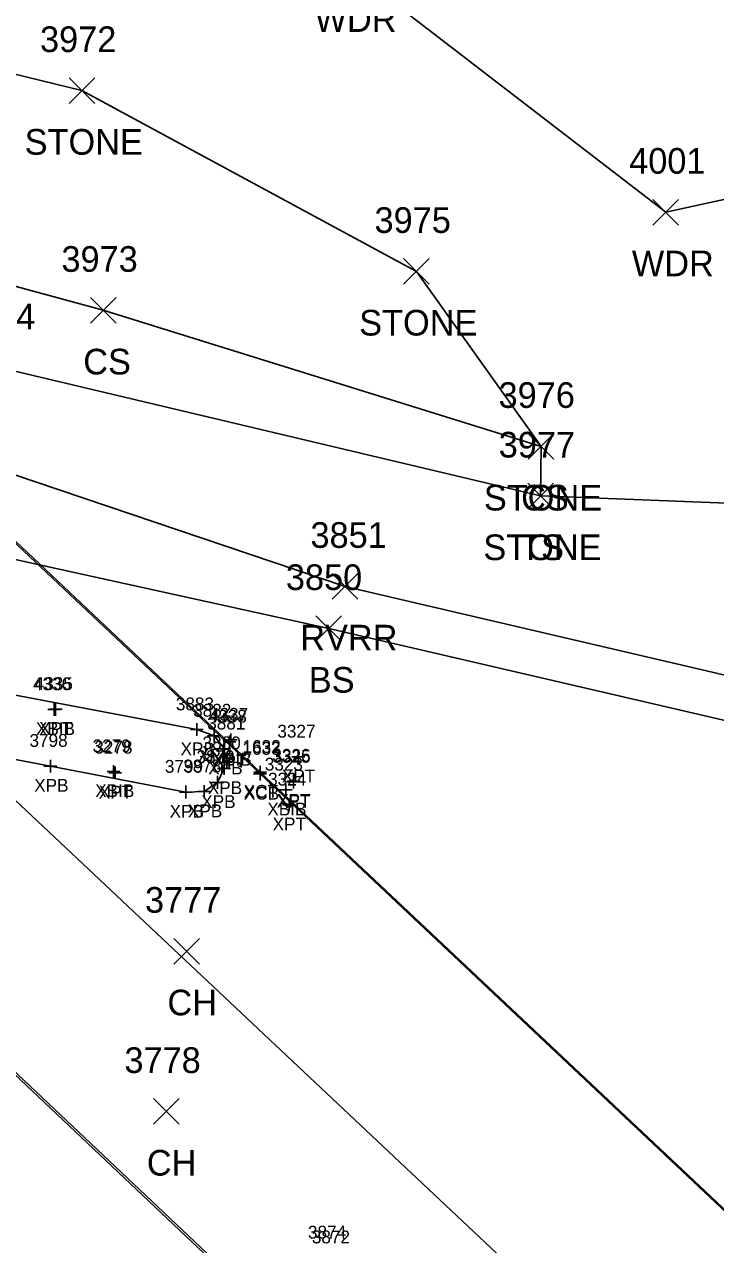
# Model space of a CAD drawing. Extents: x 1647574 to 1652703, y 212895 to 228670.
# Drawn here: x 1648947 to 1649000.9, y 227216.4 to 227311.5 of the extents above; entities that cross this region are included whole.
import ezdxf

# ---------------------------------------------------------------- set-up
doc = ezdxf.new("R2010")
doc.units = 0
for name, color, linetype in [('B_A', 7, 'Continuous'), ('B_I', 7, 'Continuous'), ('B_TIC', 7, 'Continuous'), ('BDC', 7, 'Continuous'), ('BELB', 7, 'Continuous'), ('BSUBM', 7, 'Continuous'), ('L_A', 7, 'Continuous'), ('L_I', 7, 'Continuous'), ('L_TIC', 7, 'Continuous'), ('LASF', 7, 'Continuous'), ('LAWA', 7, 'Continuous'), ('LAWE', 7, 'Continuous'), ('LELB', 7, 'Continuous')]:
    doc.layers.add(name, color=color, linetype=linetype)

msp = doc.modelspace()

# ---------------------------------------------------------------- linework, layer by layer
at = {"layer": 'B_TIC'}
for p, q in [((1648949.342, 227258.1), (1648949.417, 227258.1)), ((1648949.45, 227258.117), (1648949.526, 227258.117)), ((1648960.453, 227256.533), (1648960.528, 227256.533)), ((1648961.802, 227256.037), (1648961.877, 227256.037)), ((1648962.613, 227255.038), (1648962.688, 227255.038)), ((1648963.009, 227255.574), (1648963.085, 227255.574)), ((1648963.115, 227255.723), (1648963.191, 227255.723)), ((1648968.365, 227254.409), (1648968.441, 227254.409)), ((1648949.042, 227253.686), (1648949.117, 227253.686)), ((1648953.965, 227253.268), (1648954.04, 227253.268)), ((1648954.093, 227253.158), (1648954.169, 227253.158)), ((1648962.578, 227253.5), (1648962.654, 227253.5)), ((1648965.388, 227253.071), (1648965.464, 227253.071)), ((1648965.392, 227253.216), (1648965.468, 227253.216)), ((1648962.067, 227252.417), (1648962.142, 227252.417)), ((1648967.983, 227252.45), (1648968.058, 227252.45)), ((1648968.003, 227252.523), (1648968.079, 227252.523)), ((1648959.599, 227251.665), (1648959.674, 227251.665)), ((1648961.027, 227251.696), (1648961.103, 227251.696)), ((1648967.386, 227251.836), (1648967.461, 227251.836)), ((1648967.644, 227250.669), (1648967.72, 227250.669))]:
    msp.add_line(p, q, dxfattribs=at)
for points in [[(1648948.838, 227258.1), (1648949.838, 227258.1)], [(1648948.947, 227258.117), (1648949.947, 227258.117)], [(1648949.338, 227257.6), (1648949.338, 227258.6)], [(1648949.447, 227257.617), (1648949.447, 227258.617)], [(1648960.449, 227256.033), (1648960.449, 227257.033)], [(1648959.949, 227256.533), (1648960.949, 227256.533)], [(1648961.298, 227256.037), (1648962.298, 227256.037)], [(1648961.798, 227255.537), (1648961.798, 227256.537)], [(1648963.006, 227255.074), (1648963.006, 227256.074)], [(1648963.112, 227255.223), (1648963.112, 227256.223)], [(1648962.109, 227255.038), (1648963.109, 227255.038)], [(1648962.506, 227255.574), (1648963.506, 227255.574)], [(1648962.609, 227254.538), (1648962.609, 227255.538)], [(1648962.612, 227255.723), (1648963.612, 227255.723)], [(1648949.038, 227253.186), (1648949.038, 227254.186)], [(1648967.862, 227254.409), (1648968.862, 227254.409)], [(1648968.362, 227253.909), (1648968.362, 227254.909)], [(1648948.538, 227253.686), (1648949.538, 227253.686)], [(1648953.461, 227253.268), (1648954.461, 227253.268)], [(1648953.59, 227253.158), (1648954.59, 227253.158)], [(1648953.961, 227252.768), (1648953.961, 227253.768)], [(1648954.09, 227252.658), (1648954.09, 227253.658)], [(1648962.075, 227253.5), (1648963.075, 227253.5)], [(1648962.575, 227253), (1648962.575, 227254)], [(1648964.885, 227253.071), (1648965.885, 227253.071)], [(1648964.889, 227253.216), (1648965.889, 227253.216)], [(1648965.385, 227252.571), (1648965.385, 227253.571)], [(1648965.389, 227252.716), (1648965.389, 227253.716)], [(1648959.595, 227251.165), (1648959.595, 227252.165)], [(1648961.024, 227251.196), (1648961.024, 227252.196)], [(1648961.563, 227252.417), (1648962.563, 227252.417)], [(1648962.063, 227251.917), (1648962.063, 227252.917)], [(1648967.382, 227251.336), (1648967.382, 227252.336)], [(1648967.479, 227252.45), (1648968.479, 227252.45)], [(1648967.5, 227252.523), (1648968.5, 227252.523)], [(1648967.979, 227251.95), (1648967.979, 227252.95)], [(1648968, 227252.023), (1648968, 227253.023)], [(1648959.095, 227251.665), (1648960.095, 227251.665)], [(1648960.524, 227251.696), (1648961.524, 227251.696)], [(1648966.882, 227251.836), (1648967.882, 227251.836)], [(1648967.641, 227250.169), (1648967.641, 227251.169)], [(1648967.141, 227250.669), (1648968.141, 227250.669)]]:
    msp.add_lwpolyline(points, dxfattribs=at)
at = {"layer": 'BDC'}
for points in [[(1649190.777, 226999.084), (1649140.468, 227046.558), (1649090.33, 227093.733), (1649025.71, 227154.751), (1648968.186, 227208.898), (1648910.789, 227263.155), (1648860.431, 227310.794), (1648808.664, 227359.741)], [(1649190.944, 226999.114), (1649140.59, 227046.719), (1649090.397, 227093.864), (1649025.741, 227154.791), (1648968.355, 227208.988), (1648910.836, 227263.351), (1648860.59, 227310.809), (1648808.767, 227359.651)], [(1649243.4, 226991.008), (1649194.892, 227036.57), (1649144.766, 227083.811), (1649080.187, 227144.73), (1649023.114, 227198.758), (1648965.385, 227253.071), (1648915.007, 227300.535), (1648862.79, 227349.772)], [(1649243.526, 226991.095), (1649195.071, 227036.681), (1649144.945, 227083.846), (1649080.275, 227144.791), (1649023.25, 227198.713), (1648965.389, 227253.216), (1648915.176, 227300.61), (1648862.963, 227349.863)]]:
    msp.add_lwpolyline(points, dxfattribs=at)
at = {"layer": 'BELB'}
msp.add_lwpolyline([(1649218.046, 226994.506), (1649168.124, 227041.655), (1649117.675, 227088.79), (1649053.801, 227149.566), (1648996.598, 227203.697), (1648938.733, 227258.119), (1648889.571, 227305.276), (1648838.072, 227353.54)], dxfattribs=at)
at = {"layer": 'BSUBM'}
msp.add_lwpolyline([(1648916.566, 227264.809), (1648914.904, 227264.6), (1648914.03, 227263.572), (1648913.656, 227262.668), (1648913.675, 227261.994), (1648914.146, 227260.891), (1648915.254, 227259.994), (1648925.186, 227257.988), (1648932.982, 227256.718), (1648949.038, 227253.686), (1648959.595, 227251.665), (1648961.024, 227251.696), (1648962.063, 227252.417), (1648962.575, 227253.5), (1648962.609, 227255.038), (1648961.798, 227256.037), (1648960.449, 227256.533), (1648942.33, 227259.976), (1648916.566, 227264.809)], dxfattribs=at)
at = {"layer": 'L_TIC'}
for points in [[(1648950.491, 227305.349), (1648952.491, 227307.349)], [(1648952.491, 227305.349), (1648950.491, 227307.349)], [(1648996.006, 227295.867), (1648998.006, 227297.867)], [(1648998.006, 227295.867), (1648996.006, 227297.867)], [(1648976.567, 227291.251), (1648978.567, 227293.251)], [(1648978.567, 227291.251), (1648976.567, 227293.251)], [(1648952.159, 227288.218), (1648954.159, 227290.218)], [(1648954.159, 227288.218), (1648952.159, 227290.218)], [(1648986.29, 227277.611), (1648988.29, 227279.611)], [(1648988.29, 227277.611), (1648986.29, 227279.611)], [(1648986.29, 227277.611), (1648988.29, 227279.611)], [(1648988.29, 227277.611), (1648986.29, 227279.611)], [(1648986.249, 227273.742), (1648988.249, 227275.742)], [(1648988.249, 227273.742), (1648986.249, 227275.742)], [(1648986.249, 227273.742), (1648988.249, 227275.742)], [(1648988.249, 227273.742), (1648986.249, 227275.742)], [(1648971.006, 227266.699), (1648973.006, 227268.699)], [(1648973.006, 227266.699), (1648971.006, 227268.699)], [(1648969.743, 227263.412), (1648971.743, 227265.412)], [(1648971.743, 227263.412), (1648969.743, 227265.412)], [(1648958.673, 227238.256), (1648960.673, 227240.256)], [(1648960.673, 227238.256), (1648958.673, 227240.256)], [(1648957.068, 227225.763), (1648959.068, 227227.763)], [(1648959.068, 227225.763), (1648957.068, 227227.763)]]:
    msp.add_lwpolyline(points, dxfattribs=at)
at = {"layer": 'LASF'}
msp.add_lwpolyline([(1648650.222, 227380.955), (1648665.187, 227366.232), (1648704.752, 227348.923), (1648726.242, 227345.003), (1648748.022, 227340.215), (1648778.691, 227335.468), (1648795.179, 227328.09), (1648829.721, 227323.979), (1648869.231, 227314.255), (1648889.736, 227315.356), (1648906.07, 227312.609), (1648918.662, 227314.372), (1648951.491, 227306.349), (1648977.567, 227292.251), (1648987.29, 227278.611), (1648987.249, 227274.742)], dxfattribs=at)
at = {"layer": 'LAWA'}
msp.add_lwpolyline([(1649036.389, 227297.452), (1649019.424, 227301.752), (1648997.006, 227296.867), (1648972.272, 227315.917), (1648947.516, 227320.886), (1648911.561, 227329), (1648891.16, 227347.343), (1648874.086, 227360.759)], dxfattribs=at)
at = {"layer": 'LAWE'}
msp.add_lwpolyline([(1648523.618, 227464.437), (1648558.315, 227431.33), (1648577.139, 227410.096), (1648589.542, 227390.215), (1648614.463, 227367.163), (1648643.493, 227349.685), (1648671.906, 227332.593), (1648697.558, 227323.897), (1648718.58, 227316.224), (1648748.456, 227309.789), (1648786.397, 227302.267), (1648830.69, 227294.491), (1648864.898, 227288.599), (1648895.304, 227284.453), (1648918.106, 227285.909), (1648972.006, 227267.699), (1649004.518, 227260.095), (1649036.332, 227254.751), (1649067.753, 227244.931), (1649099.556, 227239.623), (1649133.345, 227233.557), (1649168.721, 227227.534), (1649200.785, 227221.115), (1649219.753, 227218.741)], dxfattribs=at)
at = {"layer": 'LELB'}
for points in [[(1648624.782, 227367.39), (1648661.563, 227343.255), (1648687.991, 227330.789), (1648710.881, 227324.59), (1648732.4, 227320.11), (1648758.291, 227314.941), (1648781.981, 227308.526), (1648826.946, 227303.501), (1648863.734, 227300.174), (1648907.545, 227292.016), (1648945.167, 227284.729), (1648987.249, 227274.742), (1649006.387, 227273.993), (1649032.821, 227270.544), (1649043.18, 227273.015), (1649036.389, 227297.452)], [(1648785.473, 227299.553), (1648829.465, 227290.758), (1648865.217, 227283.832), (1648894.895, 227281.32), (1648915.213, 227276.631), (1648970.743, 227264.412), (1649004.316, 227256.615), (1649035.751, 227252.607), (1649067.455, 227243.568), (1649099.248, 227238.183), (1649133.364, 227231.231), (1649168.074, 227224.491), (1649200.359, 227218.768), (1649219.225, 227216.606)], [(1648915.306, 227299.521), (1648953.159, 227289.218), (1648987.29, 227278.611)]]:
    msp.add_lwpolyline(points, dxfattribs=at)

# ---------------------------------------------------------------- texts
at = {"layer": 'B_A'}
for s, p in [('XBIB', (1648947.909, 227256.1)), ('XPT', (1648948.167, 227256.117)), ('XPB', (1648959.185, 227254.533)), ('XPB', (1648960.535, 227254.037)), ('XPB', (1648961.345, 227253.038)), ('XBIB', (1648961.682, 227253.723)), ('XPT', (1648961.727, 227253.574)), ('XPT', (1648967.082, 227252.409)), ('XPB', (1648947.775, 227251.686)), ('XBIB', (1648952.532, 227251.268)), ('XPT', (1648952.81, 227251.158)), ('XPB', (1648961.311, 227251.5)), ('XCT', (1648964.109, 227251.216)), ('XPB', (1648960.8, 227250.417)), ('XCB', (1648964.121, 227251.071)), ('XPT', (1648966.7, 227250.45)), ('XPT', (1648966.72, 227250.523)), ('XPB', (1648958.332, 227249.665)), ('XPB', (1648959.76, 227249.696)), ('XBIB', (1648965.953, 227249.836)), ('XPT', (1648966.361, 227248.669))]:
    msp.add_text(s, height=1, dxfattribs=at).set_placement(p)
at = {"layer": 'B_I'}
for s, p in [('4336', (1648947.681, 227259.6)), ('4335', (1648947.817, 227259.617)), ('3883', (1648958.819, 227258.033)), ('3882', (1648960.168, 227257.537)), ('4338', (1648961.376, 227257.074)), ('4337', (1648961.482, 227257.223)), ('3881', (1648961.263, 227256.538)), ('3327', (1648966.732, 227255.909)), ('3798', (1648947.408, 227255.186)), ('3880', (1648960.902, 227255)), ('3279', (1648952.327, 227254.768)), ('3278', (1648952.46, 227254.658)), ('1633', (1648964.015, 227254.571)), ('1632', (1648964.019, 227254.716)), ('3326', (1648966.342, 227254.023)), ('3325', (1648966.35, 227253.95)), ('3799', (1648957.962, 227253.165)), ('3878', (1648959.394, 227253.196)), ('3879', (1648960.43, 227253.917)), ('3323', (1648965.752, 227253.336)), ('3324', (1648966.011, 227252.169)), ('3874', (1648969.116, 227216.854)), ('3872', (1648969.42, 227216.481))]:
    msp.add_text(s, height=1, dxfattribs=at).set_placement(p)
at = {"layer": 'L_A'}
for s, p in [('WDR', (1648969.634, 227310.917)), ('STONE', (1648947.034, 227301.349)), ('WDR', (1648994.368, 227291.867)), ('STONE', (1648973.11, 227287.251)), ('CS', (1648951.6, 227284.218)), ('STONE', (1648982.834, 227273.611)), ('CS', (1648985.731, 227273.611)), ('STONE', (1648982.792, 227269.742)), ('TS', (1648985.658, 227269.742)), ('RVRR', (1648968.518, 227262.699)), ('BS', (1648969.184, 227259.412)), ('CH', (1648958.162, 227234.256)), ('CH', (1648956.557, 227221.763))]:
    msp.add_text(s, height=2, dxfattribs=at).set_placement(p)
at = {"layer": 'L_I'}
for s, p in [('3972', (1648948.231, 227309.349)), ('4001', (1648994.156, 227299.867)), ('3975', (1648974.307, 227295.251)), ('3973', (1648949.9, 227292.218)), ('3974', (1648941.907, 227287.729)), ('3976', (1648983.976, 227281.611)), ('3976', (1648983.976, 227281.611)), ('3977', (1648983.989, 227277.742)), ('3977', (1648983.989, 227277.742)), ('3851', (1648969.313, 227270.699)), ('3850', (1648967.396, 227267.412)), ('3777', (1648956.414, 227242.256)), ('3778', (1648954.809, 227229.763))]:
    msp.add_text(s, height=2, dxfattribs=at).set_placement(p)

doc.saveas('drawing.dxf')
